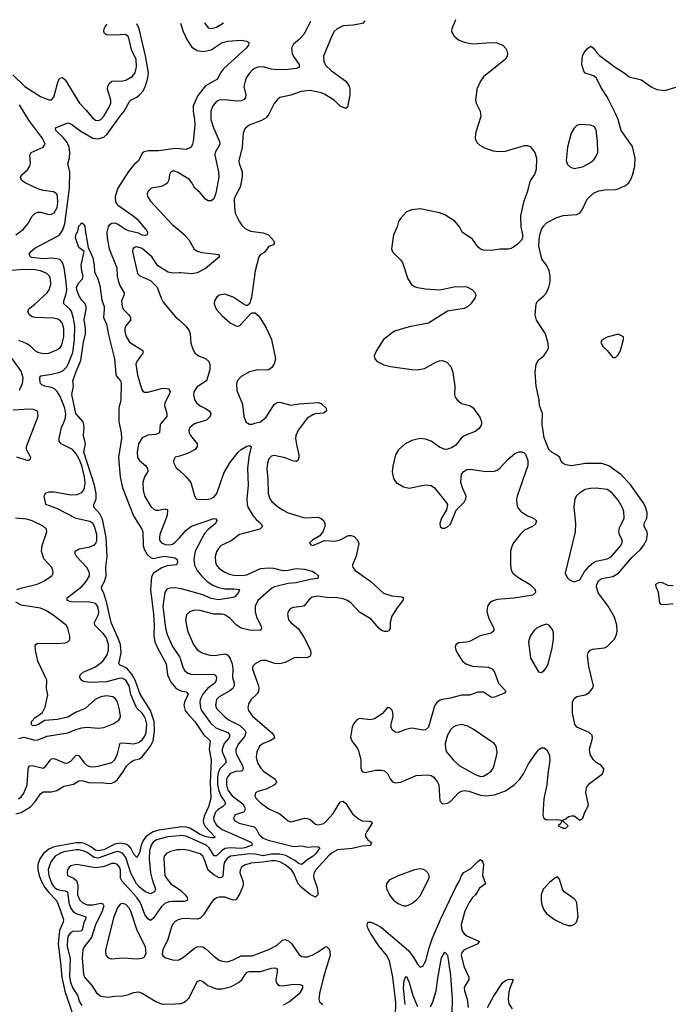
# Model space of a CAD drawing. Header units: inches. Extents: x 1771504 to 1971212, y 471788 to 643615.
# Tile 445 of 587: x 1838839 to 1843562, y 635773 to 642937. Entities that reach past the tile are written whole.
import ezdxf

# ---------------------------------------------------------------- set-up
doc = ezdxf.new("R2010")
doc.units = ezdxf.units.IN
doc.header["$MEASUREMENT"] = 0
for name, color, linetype in [('B8633', 7, 'Continuous'), ('B8634', 7, 'Continuous'), ('B8643', 7, 'Continuous'), ('B8644', 7, 'Continuous')]:
    doc.layers.add(name, color=color, linetype=linetype)

msp = doc.modelspace()

# ---------------------------------------------------------------- linework, layer by layer
at = {"layer": 'B8633', "color": 5}
for points, elevation in [([(1838810, 637158.3), (1838850, 637169.2), (1838917.1, 637210), (1838954.9, 637250), (1838990, 637304.4), (1839010, 637318), (1839070, 637319.4), (1839110, 637327.2), (1839160.2, 637359.8), (1839230, 637375), (1839270, 637399.7), (1839290, 637401.7), (1839350, 637384.4), (1839430, 637387.1), (1839490, 637379.4), (1839510, 637381.9), (1839530, 637391.6), (1839550, 637409.4), (1839590, 637461.2), (1839615.8, 637504.2), (1839650, 637536.8), (1839670, 637548.1), (1839710, 637558.4), (1839730, 637574), (1839790.2, 637649.8), (1839809.9, 637690), (1839819.8, 637760.2), (1839815.8, 637830), (1839789.7, 637910), (1839714.1, 638030), (1839678.8, 638130), (1839654.7, 638174.7), (1839618.2, 638218.2), (1839570, 638239.3), (1839559.8, 638250), (1839577.1, 638330), (1839571.6, 638390), (1839558.3, 638430), (1839504.7, 638550), (1839471.9, 638691.9), (1839450, 638764.5), (1839436.7, 638790), (1839434.5, 638810), (1839455.7, 638850), (1839467.8, 638890), (1839466, 638954), (1839476, 639030), (1839468.1, 639170), (1839441.7, 639301.7), (1839421.1, 639341.1), (1839377, 639390), (1839378.7, 639410), (1839394.6, 639450), (1839394.3, 639490), (1839381.8, 639550), (1839304.9, 639790), (1839317.7, 639850), (1839302, 639910), (1839308.3, 639970), (1839302.4, 640000)], 320), ([(1838816.7, 639756.7), (1838890, 639730.7), (1838909.1, 639730.9), (1838918.6, 639741.4), (1838921.2, 639750), (1838889.7, 639809.7), (1838889.7, 639830), (1838953.2, 640000)], 360), ([(1838830, 637268.7), (1838850, 637281.2), (1838870, 637308.9), (1838893.7, 637370), (1838900.3, 637479.7), (1838903.9, 637496.1), (1838912.8, 637507.2), (1838930, 637510.2), (1839010, 637491.4), (1839030, 637504.2), (1839060.4, 637550), (1839070, 637557.6), (1839090, 637561.6), (1839170, 637526.8), (1839190, 637529.2), (1839210, 637542.4), (1839250, 637584.7), (1839270, 637584), (1839308.7, 637528.7), (1839330, 637510.8), (1839350, 637503.3), (1839370, 637500.6), (1839410, 637504.8), (1839510, 637532.1), (1839529.9, 637550.1), (1839550, 637595.8), (1839568.6, 637671.4), (1839590, 637675.7), (1839670, 637668.4), (1839702, 637678), (1839730, 637695.9), (1839750, 637723.2), (1839759.7, 637750), (1839763.4, 637810), (1839753.8, 637850), (1839744.1, 637870), (1839730, 637891.2), (1839690, 637927.5), (1839682.4, 637942.4), (1839647.2, 638027.2), (1839634.6, 638090), (1839610, 638131.4), (1839590, 638144.1), (1839570, 638146.2), (1839470, 638119.9), (1839350, 638115), (1839302, 638122), (1839287.8, 638130), (1839276.9, 638150), (1839278.3, 638170), (1839299.7, 638190), (1839391.3, 638228.7), (1839444.6, 638270), (1839473.3, 638310), (1839485.4, 638350), (1839485.7, 638390), (1839470, 638438.3), (1839446.8, 638470), (1839385.7, 638530), (1839382.2, 638550), (1839410.9, 638609.1), (1839414.5, 638630), (1839407, 638667), (1839390, 638689.8), (1839350, 638698), (1839210, 638700.6), (1839184.2, 638710), (1839184, 638730), (1839290, 638813.2), (1839322.2, 638850), (1839346, 638890), (1839347.1, 638910), (1839339.8, 638930), (1839327.7, 638950), (1839253.1, 639030), (1839242.3, 639050), (1839243.5, 639070), (1839272.3, 639087.7), (1839350, 639100.4), (1839383.7, 639116.3), (1839395.9, 639130), (1839400.9, 639150), (1839398.7, 639190), (1839382.9, 639250), (1839370, 639270.6), (1839350, 639286), (1839250, 639306.7), (1839110, 639380.8), (1839029.8, 639410), (1839017.4, 639470), (1839027.9, 639492.1), (1839050, 639500.2), (1839090, 639501), (1839210, 639480.1), (1839257.8, 639482.2), (1839290, 639497.6), (1839304.5, 639515.5), (1839311.4, 639530), (1839315.7, 639570), (1839311.2, 639610), (1839290, 639693.5), (1839270, 639744.6), (1839250, 639778.1), (1839222.9, 639810), (1839141.7, 639850), (1839125.8, 639870), (1839125.7, 639890), (1839143.2, 639970), (1839156.5, 640000)], 340), ([(1839562.4, 640000), (1839576.5, 639930), (1839578.2, 639890), (1839558.2, 639750), (1839570.2, 639610), (1839586.3, 639530), (1839667.6, 639327.6), (1839727.6, 639230), (1839733.5, 639210), (1839737.9, 639110), (1839744.6, 639084.6), (1839765.7, 639045.7), (1839790, 639023.3), (1839810, 639016.8), (1839890, 639032.9), (1839970, 639020.3), (1839984.4, 639010), (1839986.4, 638990), (1839978.8, 638970), (1839910, 638963.4), (1839871.5, 638948.5), (1839811.5, 638910), (1839796.2, 638883.8), (1839790.4, 638790), (1839812.7, 638610), (1839817.6, 638530), (1839814.8, 638450), (1839822.5, 638410), (1839837.5, 638370), (1839903.3, 638250), (1839914.2, 638170), (1839936.7, 638116.7), (1839975.5, 638070), (1840000, 638057.7)], 320), ([(1839868.4, 640000), (1839860.3, 639990), (1839855.8, 639930), (1839830, 639918.5), (1839770, 639912.7), (1839730, 639894.2), (1839702.7, 639850), (1839692, 639790), (1839695.8, 639750), (1839710.2, 639730), (1839756.5, 639690), (1839769.2, 639670), (1839770.2, 639650), (1839746.4, 639610), (1839734.5, 639570), (1839735.6, 639510), (1839750, 639468.5), (1839793.6, 639393.6), (1839814, 639374), (1839830, 639368.1), (1839848.2, 639368.2), (1839897.1, 639377.1), (1839912.6, 639370), (1839912.1, 639330), (1839858.9, 639190), (1839854.4, 639170), (1839856.5, 639150), (1839870.3, 639130), (1839897.6, 639117.6), (1839930, 639114.6), (1839950, 639120.7), (1839970, 639134.1), (1840000, 639167.3)], 340), ([(1840000, 639761.6), (1839970, 639752.6), (1839957.6, 639730), (1839959.5, 639710), (1839976.7, 639676.7), (1840000, 639655.6)], 360), ([(1838818, 638790), (1838856.2, 638803.8), (1838966, 638830), (1839010, 638848.1), (1839072, 638890), (1839082, 638910), (1839080.7, 638930), (1839071.8, 638950), (1839014.6, 639014.6), (1838998.2, 639070), (1839001.6, 639110), (1839036.4, 639210), (1839032.8, 639230), (1839010.5, 639250.5), (1838930, 639291.2), (1838890, 639302.7), (1838809.8, 639309.8)], 360), ([(1840000, 638798.8), (1839970, 638803.4), (1839930, 638800.5), (1839907.7, 638792.3), (1839894, 638770), (1839880.7, 638670), (1839899.6, 638510), (1839910, 638463.7), (1839950, 638376), (1840000, 638299.8)], 340), ([(1838832.6, 637707.4), (1838870, 637715.5), (1838950, 637694.4), (1838970, 637697), (1839037.6, 637722.4), (1839190, 637746.9), (1839247.2, 637772.8), (1839290, 637784.9), (1839330, 637787.9), (1839410, 637781.3), (1839450, 637785.7), (1839524.6, 637815.4), (1839560.1, 637839.9), (1839568.1, 637851.9), (1839571, 637870), (1839565.1, 637914.9), (1839550, 637974), (1839535.1, 637995.1), (1839516.2, 638010), (1839470, 638016.5), (1839430, 638009.8), (1839388.8, 637990), (1839314, 637926), (1839244.1, 637895.9), (1839190, 637862.4), (1839114.7, 637845.3), (1839022.5, 637837.5), (1838978, 637810), (1838950, 637799), (1838930, 637802), (1838924, 637810), (1838925.2, 637830), (1838930, 637836), (1838950, 637856), (1839004.5, 637895.5), (1839010, 637904.7), (1839024.4, 637935.6), (1839044.1, 638024.1), (1839034, 638070), (1839037.4, 638130), (1838971.3, 638270), (1838952.9, 638350), (1838951.5, 638388.5), (1838970, 638401.3), (1839110, 638396.9), (1839170, 638403.7), (1839189.6, 638410.4), (1839199.3, 638420.7), (1839204.5, 638430), (1839203.6, 638450), (1839188.1, 638508.1), (1839176.2, 638530), (1839072.6, 638610), (1839030, 638636.8), (1838990, 638654.7), (1838850, 638676.4), (1838810, 638698.7)], 360), ([(1840000, 637062.4), (1839850, 637039.2), (1839810, 637026.9), (1839786.2, 637013.8), (1839756.9, 636990), (1839735.9, 636964.1), (1839722, 636930), (1839710, 636873.6), (1839690, 636841), (1839670, 636863.8), (1839647.6, 636907.6), (1839630, 636927.1), (1839610, 636937.1), (1839570, 636944.5), (1839530, 636937.1), (1839450, 636897.6), (1839410, 636888.2), (1839390, 636894.6), (1839350, 636922.4), (1839310, 636941.7), (1839287.2, 636947.2), (1839250, 636947.3), (1839090, 636918.8), (1839050, 636900.4), (1839012, 636870), (1838985.7, 636830), (1838972, 636790), (1838972.1, 636750), (1838981.6, 636710), (1838996.2, 636670), (1839022.6, 636622.6), (1839050, 636585.2), (1839103.3, 636530), (1839113.2, 636513.2), (1839158.5, 636390), (1839154.6, 636370), (1839129.4, 636310.6), (1839119.1, 636210), (1839136.4, 636076.4), (1839144.7, 635970), (1839167.9, 635867.9), (1839221.7, 635710)], 320), ([(1840000, 636998.9), (1839916.3, 636990), (1839834, 636970), (1839810, 636951.5), (1839795.3, 636930), (1839783, 636890), (1839780.6, 636830), (1839790.5, 636730), (1839801, 636681), (1839825.2, 636610), (1839819.6, 636590), (1839790, 636575.4), (1839750, 636594.2), (1839710, 636625.7), (1839687.5, 636650), (1839646.3, 636726.3), (1839610, 636841.3), (1839590, 636869.4), (1839570, 636880.5), (1839550, 636884), (1839530, 636880.4), (1839410, 636835.2), (1839380.6, 636840.6), (1839330, 636875.9), (1839301.2, 636890), (1839270, 636896.9), (1839250, 636896.2), (1839159.1, 636880.9), (1839130.2, 636870), (1839098.1, 636850), (1839064.5, 636810), (1839046.3, 636753.7), (1839050.5, 636710), (1839071.7, 636650), (1839090, 636625.3), (1839110, 636610.5), (1839130, 636602.9), (1839170, 636598.9), (1839186.7, 636590), (1839196.4, 636510), (1839210.7, 636470.7), (1839227.9, 636447.9), (1839250, 636434.4), (1839320.7, 636410), (1839318.4, 636390), (1839308.3, 636371.7), (1839291.7, 636308.3), (1839270, 636302.5), (1839230, 636304.2), (1839210, 636294.9), (1839192.6, 636270), (1839186.3, 636250), (1839183.5, 636190), (1839206, 636106), (1839201.8, 635978.2), (1839208.4, 635930), (1839225.3, 635890), (1839258.8, 635838.8), (1839274.1, 635790), (1839290, 635764.1)], 340), ([(1840000, 636897.2), (1839983.7, 636896.3), (1839935.8, 636884.2), (1839907.2, 636870), (1839890.3, 636850), (1839886.1, 636833.9), (1839895.3, 636710), (1839910, 636682), (1839937.5, 636650), (1840000, 636607.8)], 360), ([(1840000, 636520.3), (1839950, 636521.2), (1839922.8, 636517.2), (1839893.5, 636506.5), (1839870, 636484.8), (1839810, 636396), (1839790, 636383.1), (1839770, 636394.2), (1839750, 636426), (1839716.6, 636510), (1839691.3, 636550), (1839580.7, 636670), (1839572.2, 636690), (1839571.6, 636750), (1839563.8, 636770), (1839549, 636789), (1839530, 636797.8), (1839510, 636798.2), (1839446.3, 636773.7), (1839390, 636765.3), (1839251.1, 636788.9), (1839210, 636779.2), (1839198, 636770), (1839186.9, 636750), (1839183.2, 636730), (1839187, 636710), (1839230, 636691), (1839252.3, 636672.3), (1839261.7, 636641.7), (1839259.7, 636570), (1839277, 636530), (1839297.7, 636510), (1839330, 636495.7), (1839370, 636495.1), (1839430, 636507.3), (1839442.6, 636502.6), (1839451.4, 636490), (1839439, 636450), (1839390.1, 636350), (1839362.2, 636257.8), (1839308.5, 636190), (1839298.6, 636170), (1839292.6, 636110), (1839303.5, 635990), (1839311.1, 635970), (1839362.9, 635910), (1839396.4, 635856.4), (1839430, 635832), (1839474.6, 635825.5), (1839530, 635832.4), (1839590, 635833.4), (1839630, 635843.2), (1839670, 635859.6), (1839703.4, 635863.4), (1839730, 635853.4), (1839830, 635793.1), (1839870, 635777), (1839893.3, 635773.3), (1839970, 635774.9), (1840000, 635777.9)], 360), ([(1840000, 636390.3), (1839991.7, 636388.3), (1839970, 636374.7), (1839950, 636353.3), (1839939.1, 636330), (1839916.7, 636243.3), (1839880.7, 636170), (1839875.3, 636135.3), (1839882.5, 636122.5), (1839902, 636110), (1839950, 636095.5), (1839990, 636092.7), (1840000, 636098.5)], 380)]:
    msp.add_lwpolyline(points, dxfattribs=dict(at, elevation=elevation))
at = {"layer": 'B8633', "color": 5, "elevation": 380}
msp.add_lwpolyline([(1839590, 636506.2), (1839570, 636500.5), (1839550, 636474.7), (1839524.4, 636410), (1839462.4, 636170), (1839464.2, 636130), (1839482, 636110), (1839504.4, 636104.4), (1839590.2, 636110.2), (1839690, 636104.2), (1839730, 636108.2), (1839744.1, 636115.9), (1839757.5, 636142.5), (1839754, 636190), (1839692.2, 636310), (1839650, 636443.5), (1839637.2, 636470), (1839610, 636498.8)], close=True, dxfattribs=at)
at = {"layer": 'B8634', "color": 5}
for points, elevation in [([(1838790, 642535.8), (1838875.8, 642450), (1838990, 642377.1), (1839050, 642353.6), (1839070, 642354.6), (1839088, 642372), (1839118, 642490), (1839130, 642510.4), (1839150, 642516.4), (1839170, 642498.4), (1839272.8, 642330), (1839320.8, 642280.8), (1839370, 642221.1), (1839390, 642205.5), (1839410, 642202), (1839430, 642210.3), (1839450, 642234), (1839490, 642299.6), (1839501.3, 642330), (1839501.7, 642350), (1839478.6, 642430), (1839480.3, 642450), (1839490, 642473.1), (1839510, 642490.2), (1839590, 642492.4), (1839610, 642496.9), (1839656.9, 642523.1), (1839677.4, 642550), (1839687.2, 642592.8), (1839685.2, 642650), (1839654.7, 642710), (1839630, 642813), (1839608.8, 642828.8), (1839530, 642824.5), (1839470, 642826.4), (1839455.6, 642835.6), (1839449.8, 642849.8), (1839453.5, 642870), (1839463.4, 642890), (1839474.4, 642903.5)], 360), ([(1839156.5, 640000), (1839169.8, 640030), (1839173.9, 640066.1), (1839166.7, 640110), (1839134.4, 640194.4), (1839112, 640232), (1839091.5, 640251.5), (1839070, 640261.1), (1839020.7, 640270), (1839000.5, 640280.5), (1838989.9, 640289.9), (1838984.7, 640315.3), (1838985.8, 640334.2), (1838993.6, 640346.4), (1839070, 640356.6), (1839130, 640372.9), (1839155.6, 640384.4), (1839181, 640410), (1839192.6, 640430), (1839224.9, 640515.1), (1839238.4, 640610), (1839239.2, 640710), (1839230, 640763.5), (1839214.9, 640814.9), (1839204.7, 640830), (1839159.5, 640870), (1839159.1, 640890), (1839177.4, 640942.6), (1839180.7, 640970), (1839177.4, 641030), (1839163.1, 641130), (1839150.8, 641170.8), (1839130.6, 641190.6), (1839110, 641197.3), (1839070, 641201.3), (1839010, 641195.5), (1838927, 641207), (1838918.7, 641210), (1838908.3, 641230), (1838919.7, 641250), (1838950, 641273.7), (1839110, 641359.5), (1839130, 641374.1), (1839153.6, 641406.4), (1839167.1, 641450), (1839201.5, 641710), (1839203.2, 641830), (1839188.4, 641890), (1839201.2, 641930), (1839204.3, 641970), (1839198.7, 642010), (1839183.4, 642043.4), (1839156.8, 642076.8), (1839102.4, 642130), (1839099.3, 642150), (1839190, 642185.7), (1839210, 642178.9), (1839284.4, 642124.4), (1839370, 642073.3), (1839410, 642069), (1839450, 642082.7), (1839475.5, 642104.5), (1839566.9, 642233.1), (1839598.3, 642270), (1839638.2, 642341.8), (1839647.8, 642352.2), (1839690, 642373.1), (1839711, 642389), (1839738.4, 642421.6), (1839757.3, 642462.7), (1839771.6, 642510), (1839775.6, 642550), (1839754.4, 642674.4), (1839707.5, 642870), (1839690.6, 642906.3)], 340), ([(1838810, 641370.2), (1838865.1, 641410), (1838898.9, 641450), (1838930, 641507.7), (1838950, 641526.4), (1838970, 641535.3), (1838990, 641537), (1839050, 641520.3), (1839070, 641521.7), (1839090, 641532.2), (1839111, 641570), (1839116.7, 641610), (1839114.9, 641650), (1839110, 641667), (1839097.8, 641677.8), (1839083.9, 641683.9), (1839010, 641694.4), (1838970, 641704.8), (1838879.6, 641750), (1838851.5, 641770), (1838845.6, 641790), (1838856.9, 641810), (1838895.1, 641844.9), (1838914, 641870), (1838918.8, 641890), (1838914, 641950), (1838922.9, 641970), (1839010.8, 642009.2), (1839023.6, 642030), (1839006.4, 642070), (1838904.7, 642204.7), (1838836.5, 642316.4)], 360), ([(1840000, 641996.9), (1839970, 641999.9), (1839850, 641981.6), (1839776.6, 641983.4), (1839743.9, 641976.1), (1839730, 641965.1), (1839702.6, 641910), (1839670, 641879.9), (1839630, 641832.7), (1839551.9, 641710), (1839532.5, 641650), (1839535.7, 641610), (1839550.2, 641590), (1839664.9, 641510), (1839690, 641487.9), (1839756.1, 641410), (1839768.5, 641390), (1839766.8, 641370), (1839753.4, 641366.6), (1839730.2, 641369.8), (1839702.2, 641382.2), (1839630, 641401.4), (1839609, 641410), (1839550, 641448.8), (1839530, 641455.2), (1839510, 641454.2), (1839490, 641442), (1839483.1, 641430), (1839473.1, 641390), (1839474.6, 641350), (1839490, 641270.3), (1839544.6, 641130), (1839548.1, 641070), (1839556.7, 641030), (1839570, 640996.5), (1839597.7, 640950), (1839596.5, 640930), (1839579.5, 640890), (1839583.1, 640850), (1839591, 640830), (1839631.3, 640790), (1839644.7, 640770), (1839644.9, 640750), (1839610.3, 640710), (1839603.5, 640690), (1839602.5, 640670), (1839610, 640637.1), (1839636.9, 640590), (1839733.7, 640530), (1839734, 640510), (1839690.2, 640450), (1839683.8, 640430), (1839696.6, 640350), (1839726.1, 640246.1), (1839734.2, 640234.2), (1839746.7, 640226.7), (1839770, 640225.4), (1839870, 640253.4), (1839894.7, 640254.7), (1839920.7, 640250), (1839931.8, 640231.8), (1839926.5, 640210), (1839894.7, 640150), (1839891.3, 640130), (1839907.6, 640070), (1839908.7, 640050), (1839868.4, 640000)], 340), ([(1840000, 641817.8), (1839990, 641824), (1839965.7, 641834.3), (1839950, 641835.1), (1839935.6, 641824.4), (1839929, 641811), (1839922.6, 641770), (1839913.7, 641750), (1839901.4, 641738.6), (1839870, 641722.7), (1839794.8, 641710), (1839771.9, 641688.1), (1839767, 641670), (1839768.9, 641650), (1839790, 641616.4), (1839946.8, 641446.8), (1840000, 641403.2)], 360), ([(1839302.4, 640000), (1839300.5, 640010), (1839247.8, 640070), (1839217.1, 640210), (1839229.8, 640270), (1839226.6, 640310), (1839250, 640377.6), (1839284.3, 640455.7), (1839302.7, 640590), (1839317.8, 640650), (1839318.2, 640690), (1839308.2, 640751.8), (1839322.6, 640830), (1839322, 640850), (1839314, 640870), (1839290, 640894.7), (1839270, 640929.6), (1839254, 640970), (1839251.7, 640990), (1839270, 641022.6), (1839296, 641050), (1839301.2, 641070), (1839290, 641106), (1839286, 641150), (1839308, 641250), (1839270, 641279), (1839245.1, 641350), (1839246.8, 641370), (1839261.3, 641398.7), (1839270, 641434), (1839290, 641457.3), (1839307.3, 641447.3), (1839312.8, 641432.8), (1839316.3, 641390), (1839338, 641278), (1839370, 641204.7), (1839380.4, 641150), (1839383, 641103), (1839407.3, 641050), (1839422.5, 641002.5), (1839435.1, 640895.1), (1839452.4, 640850), (1839454.4, 640830), (1839447.7, 640770), (1839470, 640721), (1839483.8, 640643.8), (1839529.1, 640469.1), (1839538, 640358), (1839543.2, 640343.2), (1839572.2, 640310), (1839576.4, 640290), (1839575.5, 640170), (1839560.7, 640110), (1839560.4, 640010), (1839562.4, 640000)], 320), ([(1840000, 641094.9), (1839950, 641091.7), (1839918.8, 641098.8), (1839844.5, 641144.5), (1839800.5, 641210), (1839730, 641272.5), (1839690, 641283.9), (1839678.7, 641281.3), (1839661.3, 641270), (1839659.6, 641250), (1839694.9, 641090), (1839712.2, 641072.2), (1839790, 641038), (1839838.4, 640990), (1839866.4, 640910), (1839882.4, 640882.4), (1839970, 640778), (1840000, 640749.9)], 360), ([(1838830, 640604.2), (1838890, 640580.2), (1838910, 640568), (1838950, 640529.2), (1838970, 640518.6), (1839010, 640507.5), (1839050, 640510.2), (1839110, 640534), (1839130, 640547.4), (1839146.4, 640570), (1839159.1, 640630), (1839160.2, 640690), (1839147.1, 640730), (1839130, 640749.8), (1839116.8, 640756.8), (1839085.2, 640765.2), (1838949.3, 640769.3), (1838930, 640775.3), (1838910, 640788.6), (1838897.3, 640810), (1838906.3, 640833.7), (1838950, 640866.5), (1839038.3, 640950), (1839052.8, 640970), (1839066, 641010), (1839063.9, 641050), (1839055.6, 641070), (1839036.9, 641090), (1838990, 641109.1), (1838950, 641116.1), (1838870, 641118.3), (1838750, 641109.3)], 360), ([(1838838.5, 640241.5), (1838858.3, 640290), (1838864.2, 640330), (1838850, 640378.3), (1838769.9, 640489.9)], 360), ([(1838953.2, 640000), (1838973, 640053), (1838967.8, 640087.8), (1838939.8, 640099.8), (1838910, 640102.8), (1838790, 640095.4)], 360)]:
    msp.add_lwpolyline(points, dxfattribs=dict(at, elevation=elevation))
at = {"layer": 'B8643', "color": 5}
for points, elevation in [([(1840901.6, 640000), (1840862.7, 639950), (1840847, 639910), (1840845, 639890), (1840853.2, 639833.2), (1840868.9, 639770), (1840868.8, 639750), (1840862, 639730), (1840850, 639721.6), (1840830, 639724), (1840770, 639747.7), (1840690, 639765.4), (1840670, 639759.7), (1840650, 639740.9), (1840639.7, 639710), (1840635.5, 639670), (1840643.2, 639590), (1840645.4, 639490), (1840656.9, 639450), (1840672.9, 639430), (1840710, 639398), (1840750, 639369.1), (1840790, 639348), (1840910, 639312.3), (1841010, 639316), (1841030, 639308.4), (1841050, 639290.5), (1841057, 639270), (1841057, 639250), (1841046, 639214), (1841019.9, 639180.1), (1840966.8, 639150), (1840946.8, 639130), (1840956, 639116), (1840970, 639111), (1841054, 639146), (1841130, 639142.6), (1841150, 639146.3), (1841170, 639152), (1841230, 639182.4), (1841250, 639184.4), (1841270, 639175.8), (1841294.9, 639150), (1841305.1, 639125.1), (1841285.9, 639034.1), (1841259.1, 638970), (1841260.7, 638950), (1841278.8, 638930), (1841391.3, 638850), (1841484.1, 638764.1), (1841543.5, 638743.5), (1841617.1, 638737.1), (1841630.3, 638730.3), (1841623.7, 638710), (1841582.9, 638657.1), (1841544.1, 638595.9), (1841532.3, 638550), (1841533.3, 638506.7), (1841522, 638490), (1841510, 638484), (1841490, 638484.4), (1841470, 638492.4), (1841448.8, 638510), (1841394.7, 638574.7), (1841310, 638625), (1841248.9, 638690), (1841223.1, 638710), (1841190, 638722.4), (1841150, 638729.9), (1841071.3, 638731.3), (1841010, 638742.3), (1840965.5, 638734.5), (1840942.6, 638717.4), (1840907.2, 638672.8), (1840890, 638666), (1840830, 638660.5), (1840807.8, 638652.2), (1840790.4, 638630), (1840785.3, 638610), (1840794, 638570), (1840810.4, 638550), (1840865.4, 638505.4), (1840903.9, 638443.9), (1840952.7, 638350), (1840954.7, 638325.3), (1840950, 638306), (1840927, 638293), (1840850, 638295.3), (1840830, 638290.7), (1840770, 638259.3), (1840730, 638248.9), (1840693.4, 638253.4), (1840630, 638273.5), (1840604.9, 638275.1), (1840588.9, 638271.1), (1840550, 638249.5), (1840532.2, 638227.8), (1840531.8, 638210), (1840575.6, 638090), (1840578.8, 638070), (1840576.2, 638050), (1840566.7, 638033.3), (1840521.7, 637990), (1840501.8, 637958.2), (1840496.9, 637930), (1840502.7, 637910), (1840531.6, 637870), (1840669, 637750), (1840687, 637730), (1840690.4, 637710), (1840659.1, 637690), (1840610, 637670.8), (1840583.6, 637650), (1840562.7, 637610), (1840559, 637570), (1840562, 637550), (1840570, 637525.7), (1840591.1, 637490), (1840611.3, 637470), (1840697.2, 637410), (1840706.7, 637390), (1840692, 637370), (1840665.1, 637354.9), (1840630, 637338.4), (1840570, 637320.9), (1840552.2, 637310), (1840549.2, 637290), (1840559.1, 637270), (1840590, 637238.6), (1840650, 637193.6), (1840730, 637157.4), (1840790, 637107.7), (1840810, 637101.3), (1840822.6, 637102.6), (1840910, 637126.8), (1840930, 637125), (1840950, 637116.2), (1840990, 637084), (1841010, 637078), (1841050, 637089.2), (1841070, 637106.7), (1841118.4, 637161.6), (1841170, 637246), (1841190, 637250.3), (1841210, 637234.3), (1841259.2, 637159.2), (1841302.9, 637122.9), (1841330, 637108.3), (1841386.1, 637106.1), (1841398.3, 637098.3), (1841401.8, 637090), (1841362.2, 637030), (1841353, 637010), (1841352.4, 636992.4), (1841370.1, 636970.1), (1841396.4, 636950), (1841390, 636929), (1841330, 636922.5), (1841254.9, 636905.1), (1841150, 636895.8), (1841110, 636875.8), (1841090, 636857.8), (1840991.6, 636750), (1840979.6, 636730), (1840975.3, 636710), (1840977.7, 636690), (1840998.6, 636630), (1841006.7, 636590), (1841007, 636570), (1840990, 636551.6), (1840950, 636572), (1840886, 636626), (1840864.5, 636650), (1840830, 636729.8), (1840815.1, 636750), (1840770, 636787.8), (1840730, 636809.9), (1840696.7, 636816.7), (1840670, 636816), (1840605.6, 636805.6), (1840520.3, 636799.7), (1840473.9, 636786.1), (1840452.1, 636770), (1840441.7, 636750), (1840439.8, 636730), (1840461.9, 636670), (1840463.8, 636650), (1840460.4, 636630), (1840440.5, 636579.5), (1840418, 636542), (1840410, 636533.8), (1840390, 636530.5), (1840330, 636551.8), (1840290, 636551.6), (1840272.8, 636547.2), (1840248.5, 636531.5), (1840230, 636511.5), (1840175.3, 636424.7), (1840150, 636399.1), (1840130, 636392.9), (1840030, 636397.5), (1840000, 636390.3)], 380), ([(1840123.4, 640000), (1840110, 639995.7), (1840074.9, 639970), (1840068, 639950), (1840071.3, 639930), (1840081.8, 639910), (1840130.3, 639850), (1840129, 639830), (1840114.3, 639810), (1840060.2, 639779.8), (1840000, 639761.6)], 360), ([(1840496.6, 640000), (1840510, 639994.3), (1840530, 639994.4), (1840549.5, 640000)], 380), ([(1842195.2, 640000), (1842195.2, 639990), (1842178.9, 639961.1), (1842150, 639940.4), (1842070, 639908.2), (1842049.3, 639890.7), (1842010, 639841.6), (1841978, 639822), (1841950, 639811.5), (1841930, 639809.6), (1841890, 639827.1), (1841829.3, 639870), (1841790, 639885.4), (1841750, 639888.2), (1841690, 639874.7), (1841640.7, 639850), (1841592, 639808), (1841570.4, 639770), (1841551.8, 639688.2), (1841547, 639647), (1841557.3, 639597.3), (1841576.3, 639570), (1841630, 639538.4), (1841670, 639528.7), (1841790, 639551.6), (1841830, 639547), (1841854, 639530), (1841941.7, 639421.7), (1841948.1, 639408.1), (1841943, 639370), (1841906.4, 639310), (1841894, 639270), (1841896, 639250), (1841910, 639236), (1841930, 639237.3), (1841950, 639245.5), (1841970, 639264.9), (1842012.9, 639367.1), (1842070, 639424.9), (1842083.6, 639450), (1842084.2, 639470), (1842058.3, 639530), (1842046.9, 639570), (1842051, 639629), (1842067, 639650), (1842090, 639662.6), (1842113.9, 639666.1), (1842230, 639650.3), (1842290, 639651.8), (1842310, 639658.7), (1842330, 639672.4), (1842390, 639738.4), (1842439.3, 639780.7), (1842470, 639792.4), (1842490, 639793), (1842506, 639786), (1842515.6, 639775.6), (1842534, 639730), (1842533.8, 639693.8), (1842455.2, 639470), (1842451, 639450), (1842452.2, 639410), (1842457.3, 639390), (1842480.3, 639360.3), (1842530, 639326.7), (1842573.4, 639310), (1842595.3, 639290), (1842590, 639268.2), (1842566, 639250), (1842510, 639223.5), (1842476.3, 639190), (1842428.4, 639130), (1842416.1, 639103.9), (1842407.6, 639070), (1842407.8, 638967.8), (1842412, 638932), (1842424.6, 638910), (1842460.3, 638880.3), (1842550, 638826.5), (1842585.3, 638790), (1842588.2, 638770), (1842570.7, 638750), (1842553.8, 638746.2), (1842431.8, 638728.2), (1842310, 638717.9), (1842274.3, 638705.7), (1842254.6, 638690), (1842241.1, 638670), (1842235.8, 638630), (1842250, 638579.3), (1842285.5, 638510), (1842286.7, 638490), (1842267.1, 638472.9), (1842186, 638454), (1842110, 638412.3), (1842086.3, 638406.3), (1842030, 638403.7), (1842010, 638388), (1842006, 638370), (1842010.5, 638350), (1842030.4, 638310), (1842057.6, 638270), (1842082.4, 638250), (1842130, 638232.1), (1842246, 638226), (1842272.8, 638212.8), (1842290.2, 638190.2), (1842320.8, 638110), (1842373, 638050), (1842363.4, 638036.6), (1842290, 638007.6), (1842270, 638005.1), (1842210, 638043.1), (1842170, 638044), (1842110, 638022.2), (1842050, 638021.1), (1841970, 637998.8), (1841910, 637991.2), (1841894.7, 637985.3), (1841871.4, 637968.6), (1841855.4, 637944.6), (1841810, 637788.2), (1841790.1, 637769.9), (1841773.1, 637766.9), (1841690, 637781.4), (1841646.9, 637773.1), (1841590, 637750.8), (1841570, 637752.4), (1841558.8, 637758.8), (1841546.9, 637770), (1841539.8, 637790), (1841540.4, 637810), (1841554.8, 637870), (1841550, 637908.7), (1841530, 637929), (1841510, 637929), (1841474.3, 637885.7), (1841417.3, 637850), (1841390, 637842), (1841310, 637851.1), (1841290, 637842), (1841266.4, 637813.6), (1841254.9, 637790), (1841244.6, 637715.4), (1841252.7, 637690), (1841294.1, 637634.1), (1841305.2, 637610), (1841320.2, 637550), (1841319.5, 637490), (1841330, 637466.4), (1841350, 637458.7), (1841425, 637475), (1841470, 637476.3), (1841490, 637471.1), (1841512.8, 637452.8), (1841532.8, 637412.8), (1841550, 637392.2), (1841570, 637384.9), (1841610, 637388.5), (1841721.5, 637438.5), (1841802.6, 637442.6), (1841830, 637438.4), (1841850, 637424.2), (1841877.4, 637390), (1841886.7, 637370), (1841893.3, 637253.3), (1841912.2, 637232.2), (1841950, 637236), (1841970, 637247.2), (1842029, 637311), (1842050, 637323.3), (1842070, 637327.8), (1842103.5, 637323.5), (1842190, 637294.4), (1842230.6, 637289.4), (1842290, 637296.3), (1842370, 637325.4), (1842433.5, 637370), (1842474, 637410), (1842501.8, 637450), (1842538.4, 637521.6), (1842595.1, 637604.9), (1842610, 637623.7), (1842630, 637638), (1842650, 637639.5), (1842670, 637625.3), (1842679.7, 637610), (1842690, 637582.8), (1842692.6, 637550), (1842677.4, 637450), (1842670.9, 637370), (1842648.7, 637268.7), (1842641.8, 637150), (1842648.1, 637128.1), (1842670, 637114.4), (1842737.3, 637117.3), (1842787.3, 637112.7), (1842810, 637122), (1842830, 637138), (1842850, 637144.7), (1842870, 637144.7), (1842910, 637111.3), (1842932, 637128), (1842946.6, 637170), (1842969.3, 637210), (1842973.8, 637226.2), (1842955.1, 637310), (1842959.8, 637350), (1842981.5, 637378.5), (1843075.6, 637450), (1843084.2, 637470), (1843084.8, 637484.8), (1843066.6, 637510), (1843030, 637531.1), (1843010.6, 637550.6), (1842987, 637590), (1842980.7, 637630), (1843003.1, 637710), (1843001.3, 637730), (1842979.5, 637750), (1842890, 637788.7), (1842875.9, 637810), (1842858.3, 637890), (1842857.8, 637970), (1842870, 637998.7), (1842888.8, 638011.2), (1842950, 638025.3), (1842979, 638041), (1843002.4, 638070), (1843009.7, 638090), (1842975.5, 638230), (1842967.6, 638310), (1842971.6, 638330), (1842987, 638350), (1843002.4, 638357.6), (1843090, 638366), (1843110, 638374.9), (1843163.5, 638430), (1843177.8, 638462.2), (1843183.5, 638490), (1843180.7, 638530), (1843163.2, 638590), (1843116.8, 638670), (1843045.6, 638765.6), (1843033.4, 638810), (1843035.3, 638830), (1843050, 638855.8), (1843070, 638871.6), (1843150, 638886), (1843191.2, 638908.8), (1843290, 639024.1), (1843350, 639079.8), (1843375, 639110), (1843395, 639150), (1843404.2, 639190), (1843400.7, 639210), (1843379.3, 639250), (1843379.8, 639270), (1843397.8, 639310), (1843401.8, 639330), (1843400.7, 639350), (1843388.2, 639390), (1843375.5, 639415.5), (1843277.4, 639557.4), (1843210, 639626.9), (1843122.6, 639690), (1843070, 639707.8), (1842953.6, 639706.4), (1842850, 639689.8), (1842810, 639698.9), (1842786.6, 639710), (1842772.3, 639730), (1842766, 639750), (1842750, 639766), (1842710, 639787.3), (1842685.1, 639810), (1842653, 639893), (1842637.4, 639990), (1842637.6, 640000)], 420), ([(1840000, 639655.6), (1840050.2, 639610.2), (1840082.3, 639570), (1840110, 639471.3), (1840122.8, 639450), (1840144.9, 639444.9), (1840210, 639449), (1840230, 639451.6), (1840250, 639462.3), (1840272.4, 639490), (1840324, 639636), (1840366.9, 639713.1), (1840427.5, 639790), (1840450, 639809.3), (1840490, 639833.4), (1840510, 639839.5), (1840521.6, 639830), (1840504.9, 639755.1), (1840496.3, 639670), (1840500.1, 639550), (1840490.2, 639450.2), (1840492.7, 639412.7), (1840498.6, 639390), (1840533.2, 639330), (1840559.2, 639299.2), (1840593.1, 639270), (1840603.1, 639250), (1840584.9, 639230), (1840437.1, 639190), (1840375.4, 639144.6), (1840303.1, 639110), (1840283.6, 639090), (1840270, 639063.7), (1840260.2, 639030), (1840262.2, 638990), (1840270, 638968.4), (1840290, 638942.3), (1840330, 638915.8), (1840362.5, 638902.5), (1840395.8, 638895.7), (1840450, 638891.7), (1840490, 638896.6), (1840590, 638942.5), (1840649.2, 638949.2), (1840684.8, 638944.8), (1840750, 638928.1), (1840790, 638930.7), (1840850, 638944), (1840910, 638939.3), (1840964.7, 638924.7), (1840990.2, 638910.2), (1841010.4, 638890), (1841007.3, 638872.7), (1841002, 638870), (1840950, 638864.3), (1840850, 638839.4), (1840790, 638833.8), (1840690.6, 638809.4), (1840670, 638797), (1840570.2, 638710), (1840551.2, 638670), (1840551.1, 638630), (1840561.1, 638590), (1840591.5, 638528.5), (1840596.1, 638510), (1840588.6, 638491.4), (1840510, 638495.2), (1840449.9, 638509.9), (1840414, 638534), (1840370, 638578.9), (1840330, 638607.4), (1840310, 638611.7), (1840250, 638611.3), (1840150, 638638.3), (1840110, 638640.4), (1840072.4, 638627.6), (1840052.5, 638607.5), (1840044.9, 638570), (1840060.2, 638490), (1840101.7, 638390), (1840130, 638351.3), (1840170, 638327.6), (1840230, 638311), (1840270, 638312.4), (1840330, 638323), (1840350, 638316.3), (1840369.6, 638289.6), (1840382.9, 638250), (1840389, 638210), (1840385.9, 638150), (1840397.1, 638110), (1840398, 638090), (1840387.6, 638070), (1840367.6, 638052.4), (1840288.1, 638010), (1840270, 637989.6), (1840261.6, 637950), (1840270, 637925.8), (1840330, 637864.1), (1840360.8, 637840.8), (1840440.1, 637800.1), (1840474, 637770), (1840483.8, 637750), (1840476.6, 637723.4), (1840431.3, 637670), (1840410.8, 637630), (1840409.5, 637610), (1840415, 637590), (1840458.2, 637510), (1840464, 637490), (1840461.3, 637478.7), (1840451.2, 637468.8), (1840410, 637465.6), (1840370, 637450.9), (1840351.3, 637430), (1840343.6, 637410), (1840341.9, 637370), (1840352.1, 637330), (1840382.9, 637290), (1840460.4, 637230), (1840474.4, 637210), (1840478.6, 637190), (1840468.4, 637171.6), (1840406.3, 637150), (1840392.7, 637130), (1840399.6, 637110), (1840434.9, 637090), (1840543.4, 637063.4), (1840558.9, 637050), (1840578.8, 637010), (1840590, 636998.8), (1840610, 636982.2), (1840645.8, 636965.8), (1840830, 636919.9), (1840890, 636924.5), (1840930, 636915.4), (1840990, 636920.2), (1841010, 636918.3), (1841021.3, 636910), (1840993, 636870), (1840972, 636850), (1840930, 636824.2), (1840890, 636790.6), (1840870, 636794.7), (1840838.2, 636818.2), (1840774.4, 636854.4), (1840730, 636866), (1840670, 636865.9), (1840610, 636852.3), (1840550, 636864.5), (1840510, 636867.1), (1840370.8, 636849.2), (1840346.4, 636833.6), (1840330, 636810.7), (1840323.7, 636790), (1840315.3, 636704.7), (1840305.1, 636694.9), (1840290, 636693.3), (1840250, 636713.5), (1840209.6, 636749.6), (1840181.1, 636830), (1840170, 636849.8), (1840150, 636866.6), (1840070, 636891.6), (1840030, 636898.9), (1840000, 636897.2)], 360), ([(1840000, 639167.3), (1840050, 639222.5), (1840089.2, 639250.8), (1840250, 639306.3), (1840264.4, 639304.4), (1840272.5, 639292.5), (1840263.6, 639270), (1840210, 639227.2), (1840182.6, 639197.4), (1840113.6, 639070), (1840105.2, 639010), (1840110, 638967), (1840128.3, 638930), (1840160.8, 638890), (1840202.8, 638850), (1840242.2, 638822.2), (1840285.3, 638805.3), (1840330, 638794.9), (1840395.8, 638795.8), (1840436.3, 638790), (1840430, 638769.6), (1840402, 638738), (1840388, 638732), (1840284, 638716), (1840230, 638726.2), (1840170, 638752.1), (1840016.3, 638796.3), (1840000, 638798.8)], 340), ([(1843590, 638685.6), (1843530, 638679.8), (1843502.3, 638682.3), (1843493.8, 638693.8), (1843483.1, 638770), (1843465.4, 638810), (1843463, 638830), (1843490, 638844.9), (1843510, 638841.3), (1843550, 638822.2), (1843590, 638820.1)], 380), ([(1840000, 638299.8), (1840006.4, 638290), (1840026, 638226), (1840040, 638200), (1840061.3, 638181.3), (1840090, 638171.8), (1840250, 638175.1), (1840264.7, 638164.7), (1840269.4, 638150), (1840268, 638130), (1840258.5, 638110), (1840207.4, 638072.6), (1840170.1, 638030), (1840152.2, 637990), (1840149.1, 637970), (1840153.5, 637930), (1840161.6, 637910), (1840224, 637824), (1840265, 637785), (1840351.3, 637751.3), (1840366.7, 637730), (1840358.6, 637710), (1840325.9, 637670), (1840310.5, 637630), (1840311.9, 637610), (1840337.7, 637550), (1840337.4, 637530), (1840293.7, 637486.3), (1840282.4, 637457.6), (1840276.7, 637423.3), (1840277.7, 637370), (1840285.6, 637325.6), (1840303.7, 637283.7), (1840328.1, 637250), (1840334.4, 637230), (1840314, 637210), (1840281.2, 637190), (1840263.6, 637170), (1840248, 637130), (1840249.7, 637110), (1840270, 637075.6), (1840310, 637043.4), (1840510, 636956.9), (1840523.2, 636950), (1840530.3, 636930), (1840475.5, 636910), (1840450, 636905.6), (1840370, 636912.1), (1840333.3, 636906.7), (1840308.3, 636891.7), (1840270, 636853.4), (1840253.8, 636853.8), (1840217.5, 636910), (1840194.9, 636930), (1840050, 636996), (1840010, 636999.9), (1840000, 636998.9)], 340), ([(1840000, 638057.7), (1840010, 638052.6), (1840050, 638045.5), (1840063.2, 638030), (1840037, 637970), (1840032.5, 637950), (1840042.1, 637910), (1840055.5, 637890), (1840113.5, 637830), (1840175.7, 637735.7), (1840224.7, 637690), (1840216.4, 637630), (1840230.7, 637550), (1840223.6, 637390), (1840229.2, 637270.8), (1840211.3, 637210), (1840179.4, 637140.6), (1840173.2, 637110), (1840176.4, 637090), (1840186.9, 637066.9), (1840258.3, 636990), (1840255.3, 636984.7), (1840237.1, 636982.9), (1840195.8, 636990), (1840150, 637008.7), (1840075, 637055), (1840050, 637062.2), (1840010, 637063.9), (1840000, 637062.4)], 320), ([(1841570.6, 635689.4), (1841574, 635786), (1841552.9, 635970), (1841526.5, 636090), (1841505.5, 636130), (1841450, 636198.5), (1841390.4, 636290), (1841368.6, 636331.4), (1841364.6, 636350), (1841369.8, 636370), (1841391, 636369), (1841430, 636353.6), (1841470.3, 636330.3), (1841664.6, 636164.6), (1841704.8, 636110), (1841730, 636064.9), (1841750, 636043.8), (1841770, 636050.5), (1841790.6, 636090), (1841815.7, 636184.3), (1841838.6, 636250), (1841897.8, 636390), (1842010, 636624), (1842036.3, 636670), (1842051.3, 636708.7), (1842068.3, 636731.7), (1842118.9, 636761.1), (1842170, 636812), (1842190, 636825.5), (1842198.9, 636818.9), (1842206.9, 636806.9), (1842210.2, 636790.2), (1842204.5, 636710), (1842225.3, 636650), (1842182, 636618), (1842152.2, 636570), (1842130, 636549), (1842106.1, 636513.9), (1842074.6, 636450), (1842048.1, 636350), (1842053.7, 636310), (1842070, 636284.3), (1842090.2, 636270), (1842181.1, 636230), (1842164.6, 636210), (1842070.2, 636170), (1842054.2, 636150), (1842049.6, 636130.4), (1842066.9, 636050), (1842105, 635970), (1842104.8, 635950), (1842076.6, 635910), (1842070.2, 635890), (1842071.6, 635870), (1842092.2, 635810), (1842100.2, 635750)], 380), ([(1840000, 636607.8), (1840010, 636601.1), (1840041.3, 636570), (1840056, 636550), (1840059.6, 636530), (1840040.4, 636519.6), (1840000, 636520.3)], 360), ([(1840000, 636098.5), (1840030, 636115.8), (1840110, 636180.2), (1840130, 636190.2), (1840150, 636193.5), (1840170, 636190.2), (1840190, 636179.2), (1840250, 636121.7), (1840290, 636092.9), (1840310, 636085.3), (1840350, 636082.4), (1840390, 636095), (1840450, 636126), (1840530, 636125.1), (1840650, 636170.1), (1840710, 636202.3), (1840750, 636239), (1840770, 636243.7), (1840794.4, 636234.4), (1840815.9, 636215.9), (1840870, 636132.2), (1840890, 636121.1), (1840910, 636116.9), (1840930, 636118.3), (1840970, 636131.4), (1841010, 636154.2), (1841050, 636184.4), (1841070, 636192.6), (1841091.9, 636171.9), (1841095.1, 636130), (1841047.8, 635970), (1841018.8, 635850), (1841014.2, 635810), (1841019.6, 635790), (1841043.1, 635770)], 380), ([(1841825.5, 635754.5), (1841842.8, 635790), (1841865.8, 635870), (1841878.2, 635961.8), (1841906.2, 636110), (1841930, 636153), (1841950, 636130.8), (1841970, 635981), (1841982.6, 635810), (1841979.8, 635710)], 360), ([(1840000, 635777.9), (1840010, 635778.9), (1840030, 635784.6), (1840050, 635797), (1840070, 635820.4), (1840130, 635938.4), (1840150, 635947), (1840170, 635939.5), (1840206, 635910), (1840230, 635898.6), (1840270, 635886), (1840310, 635884.1), (1840377.9, 635902.1), (1840429.9, 635930.1), (1840452.9, 635950), (1840477.1, 635990), (1840493.3, 636006.7), (1840510, 636010.8), (1840590, 636012), (1840670, 636034.3), (1840696.7, 636036.7), (1840710.2, 636030), (1840711.8, 636010), (1840701.8, 635950), (1840704.4, 635930), (1840715.5, 635915.5), (1840728.6, 635908.6), (1840747.7, 635907.7), (1840830, 635919.8), (1840876.1, 635916.1), (1840894, 635910), (1840895.5, 635890), (1840870, 635848.9), (1840800.2, 635790), (1840754.2, 635765.8)], 360), ([(1841641.1, 635770), (1841629.2, 635890.8), (1841633.1, 635946.9), (1841645.7, 635974.3), (1841650, 635975.8), (1841670, 635930.3), (1841696.1, 635836.1), (1841730, 635757.7)], 360), ([(1842240.9, 635750), (1842284.2, 635830), (1842350, 635928.4), (1842370, 635945), (1842390, 635953.8), (1842415.9, 635955.9), (1842427.3, 635950), (1842404.1, 635895.9), (1842396, 635864), (1842390.1, 635810.1), (1842395.1, 635775.1), (1842419.7, 635739.7)], 380)]:
    msp.add_lwpolyline(points, dxfattribs=dict(at, elevation=elevation))
for points, elevation in [([(1843030, 639528.7), (1842990, 639526.4), (1842950, 639517.3), (1842910, 639495.1), (1842887.5, 639472.5), (1842876, 639450), (1842868, 639390), (1842879.1, 639270), (1842878, 639210), (1842804.9, 638910), (1842818.5, 638878.6), (1842839.5, 638859.5), (1842870, 638846), (1842910, 638860.7), (1842943.1, 638916.9), (1842979.5, 638960.5), (1843010, 638987.1), (1843030, 638997.2), (1843110, 639013.4), (1843140.5, 639030), (1843209.7, 639110), (1843219.1, 639130), (1843219.7, 639150), (1843199.8, 639190), (1843195.3, 639210), (1843200.7, 639239.3), (1843232.7, 639310), (1843230, 639359.3), (1843218.8, 639390), (1843190, 639440.5), (1843148.2, 639490), (1843130, 639506.9), (1843110, 639517.2)], 440), ([(1842670, 638537.6), (1842630, 638526.6), (1842594, 638506), (1842575.8, 638490), (1842550.3, 638450), (1842537.4, 638410), (1842553.4, 638290), (1842610, 638191.3), (1842630, 638186), (1842650, 638198.8), (1842670, 638222.8), (1842681.6, 638250), (1842710, 638364.7), (1842719.1, 638430), (1842720.3, 638470), (1842714.6, 638494.5), (1842690, 638529.6)], 440), ([(1842050, 637807.4), (1842010, 637799.8), (1841990, 637788.3), (1841971.7, 637770), (1841949.2, 637730), (1841932.9, 637670), (1841934, 637634), (1841942.7, 637610), (1841990, 637550.4), (1842033, 637510), (1842150, 637443.6), (1842190, 637429.3), (1842210, 637432), (1842240.7, 637450), (1842266.6, 637470), (1842280.9, 637490), (1842289.3, 637510), (1842307.3, 637590), (1842309.6, 637610), (1842302.9, 637650), (1842289.3, 637670), (1842134.7, 637774.7), (1842095.8, 637795.8)], 440), ([(1842790, 637106), (1842778, 637102), (1842772.7, 637087.3), (1842754, 637070), (1842790, 637054), (1842810, 637054), (1842826, 637070)], 420), ([(1841750, 636757.4), (1841710, 636751.6), (1841590, 636707.6), (1841524.8, 636675.2), (1841504.9, 636650), (1841502.7, 636630), (1841507.9, 636610), (1841530, 636563.1), (1841556.5, 636530), (1841590, 636506.7), (1841630, 636490.2), (1841650, 636490.2), (1841690, 636506.5), (1841725.7, 636534.3), (1841750, 636562), (1841815.8, 636690), (1841815.3, 636710), (1841806.6, 636730), (1841790, 636746.6), (1841774.1, 636754.1)], 420), ([(1842750, 636699.5), (1842730, 636691.5), (1842690, 636659.1), (1842643.6, 636610), (1842630.2, 636569.8), (1842630.2, 636530), (1842636.1, 636496.1), (1842650, 636460.5), (1842670, 636432.2), (1842727, 636390), (1842790, 636357.4), (1842830, 636346), (1842850, 636345.5), (1842870, 636354), (1842886, 636370), (1842899.5, 636410), (1842889.7, 636510), (1842880.5, 636530), (1842870, 636540.5), (1842797.3, 636590), (1842786.2, 636610), (1842764, 636684)], 420)]:
    msp.add_lwpolyline(points, close=True, dxfattribs=dict(at, elevation=elevation))
at = {"layer": 'B8644', "color": 5}
for points, elevation in [([(1840952.4, 642922.8), (1840907.1, 642832.9), (1840870, 642791.7), (1840830, 642758.5), (1840815.6, 642730), (1840819, 642690), (1840828.6, 642668.6), (1840870.2, 642610), (1840871.9, 642588.1), (1840850, 642580.3), (1840790, 642573.3), (1840710, 642570.5), (1840670, 642576.1), (1840610, 642593.4), (1840570, 642592.3), (1840550, 642584.5), (1840528.9, 642570), (1840510, 642548.2), (1840486.6, 642513.4), (1840477.2, 642490), (1840469.2, 642450), (1840482.7, 642390), (1840479.7, 642370), (1840470, 642355.4), (1840450, 642345.5), (1840417.5, 642342.5), (1840330, 642354), (1840290, 642351.5), (1840270, 642340.4), (1840243.8, 642310), (1840227.8, 642270), (1840229.4, 642210), (1840248.5, 642150), (1840291, 642050), (1840292.9, 642030), (1840259.7, 641970), (1840256.8, 641950), (1840283.7, 641830), (1840286.4, 641790), (1840265.4, 641674.6), (1840250, 641633.6), (1840230, 641618.7), (1840210, 641619.7), (1840190, 641631.1), (1840150, 641677.2), (1840112.4, 641710), (1840090.6, 641750.6), (1840072.6, 641772.6), (1840000, 641817.8)], 360), ([(1840007.5, 642910.4), (1840027.6, 642850), (1840053.2, 642793.2), (1840090, 642736.2), (1840130, 642711.5), (1840174.5, 642705.5), (1840230, 642718.2), (1840310, 642770.2), (1840350, 642781.3), (1840450, 642788), (1840490, 642780.7), (1840506, 642770), (1840505.4, 642765.4), (1840502, 642750), (1840486, 642730), (1840320.7, 642579.3), (1840298.9, 642550), (1840276.1, 642503.9), (1840190, 642454.6), (1840135.2, 642384.9), (1840101.1, 642310), (1840100.4, 642270), (1840110.1, 642209.9), (1840111.3, 642168.7), (1840099.6, 642050), (1840096, 642030), (1840084.9, 642010), (1840050, 641992), (1840000, 641996.9)], 340), ([(1840182.1, 642912.7), (1840210, 642877), (1840230, 642872.4), (1840270, 642882.1), (1840320.3, 642914.5)], 360), ([(1841348.5, 642927.9), (1841330.2, 642909.8), (1841263.4, 642896.6), (1841190, 642892.4), (1841146.7, 642870), (1841126.3, 642850), (1841110, 642822.9), (1841048.7, 642670), (1841050.3, 642630), (1841064.1, 642604.1), (1841105.4, 642565.4), (1841209, 642490), (1841233.7, 642453.7), (1841239.6, 642430), (1841239.5, 642390), (1841221, 642299), (1841210.4, 642289.6), (1841170, 642308.1), (1841127.9, 642347.9), (1841054.5, 642394.5), (1841030, 642404.7), (1840950, 642421), (1840885.3, 642414.7), (1840810, 642387.1), (1840730, 642371.1), (1840710, 642354), (1840690, 642327.8), (1840650.1, 642249.9), (1840630, 642223), (1840597.7, 642202.3), (1840508, 642170), (1840476.7, 642143.3), (1840463.1, 642110), (1840456.9, 642010), (1840432.4, 641910), (1840434.7, 641890), (1840456.8, 641830), (1840457.6, 641790), (1840442.2, 641717.8), (1840404.5, 641650), (1840399.3, 641630), (1840399.7, 641570), (1840406.5, 641530), (1840434, 641470), (1840457.1, 641437.1), (1840477.8, 641417.8), (1840518, 641398), (1840610, 641385.1), (1840649, 641370), (1840684.9, 641330), (1840690.3, 641309.7), (1840681.1, 641298.9), (1840650, 641285.6), (1840616.9, 641243.1), (1840590, 641228), (1840576.5, 641210), (1840550.2, 641110), (1840524.9, 640915.1), (1840510, 640868), (1840490, 640855.3), (1840470, 640864), (1840390, 640916.9), (1840330, 640939.6), (1840290, 640931.8), (1840270, 640915.1), (1840254.9, 640890), (1840252.4, 640870), (1840268.5, 640830), (1840310, 640782.4), (1840370, 640730.6), (1840410, 640708), (1840430, 640707.7), (1840444.1, 640715.9), (1840520.2, 640799.8), (1840530, 640804.7), (1840550, 640802.8), (1840570, 640787.3), (1840590, 640762.8), (1840630, 640694), (1840668.8, 640610), (1840698.9, 640470), (1840690, 640433.2), (1840673, 640407), (1840650, 640389.5), (1840634.2, 640385.8), (1840570, 640388.5), (1840510, 640373.5), (1840450, 640340.5), (1840420.3, 640310), (1840414.7, 640285.3), (1840418.3, 640238.3), (1840459.7, 640139.7), (1840468.4, 640048.4), (1840484.9, 640004.9), (1840496.6, 640000)], 380), ([(1842007.1, 642936.5), (1841979.5, 642870), (1841978.4, 642850), (1841997.4, 642817.4), (1842030.2, 642790.2), (1842070, 642771.8), (1842130, 642762), (1842270, 642771.7), (1842307.3, 642767.3), (1842350.7, 642750), (1842370.6, 642730), (1842380.5, 642710), (1842385.5, 642690), (1842383.8, 642670), (1842370.5, 642650), (1842210, 642519.7), (1842190.2, 642490), (1842162.8, 642430), (1842153.8, 642350), (1842157.6, 642330), (1842186.4, 642270), (1842191.1, 642231.1), (1842151.8, 642111.8), (1842151.5, 642071.5), (1842163.2, 642043.2), (1842183.5, 642023.5), (1842222.2, 642002.2), (1842281.6, 641981.6), (1842317.1, 641977.1), (1842370, 641979), (1842510, 642021.7), (1842530, 642022), (1842550, 642012.7), (1842584, 641970), (1842595.5, 641930), (1842593.9, 641846.1), (1842580.8, 641810), (1842553.1, 641770), (1842544.7, 641750), (1842531.3, 641690), (1842500.7, 641610), (1842480.7, 641510), (1842481.6, 641430), (1842495.2, 641370), (1842494, 641346), (1842485.3, 641330), (1842457.5, 641302.5), (1842430, 641281.1), (1842410, 641272.4), (1842390, 641267.1), (1842330, 641266), (1842270, 641257.3), (1842210, 641260.5), (1842190, 641267.3), (1842170, 641284.5), (1842130, 641339.6), (1842055.1, 641390), (1842037.4, 641430), (1842003, 641470), (1841930, 641516.2), (1841890, 641532.2), (1841750, 641559.7), (1841690, 641553.3), (1841650, 641538.4), (1841606.4, 641490), (1841593, 641467), (1841582.6, 641430), (1841556.4, 641370), (1841543, 641270), (1841550, 641247.3), (1841607.7, 641190), (1841622, 641170), (1841660.4, 641050), (1841688.4, 641010), (1841710, 640994.4), (1841730, 640987.4), (1841790, 640978), (1841890, 640971.5), (1842010, 640994.9), (1842090, 640993.4), (1842132, 640972), (1842151, 640950), (1842156, 640930), (1842147.3, 640910), (1842118, 640870), (1842093.7, 640846.3), (1842070, 640834.7), (1841950, 640814.8), (1841810, 640729), (1841670, 640701.1), (1841564.9, 640670), (1841483, 640610), (1841432.4, 640530), (1841417.1, 640490), (1841420.5, 640470), (1841437.3, 640450), (1841485.5, 640425.5), (1841533.9, 640413.9), (1841690, 640390.2), (1841730, 640388.4), (1841782.2, 640397.8), (1841870, 640447.6), (1841890, 640454.6), (1841910, 640457), (1841944.9, 640444.9), (1841974.1, 640414.1), (1841988.8, 640370), (1842001.3, 640270), (1841999.3, 640210), (1842006, 640190), (1842020.5, 640170), (1842050, 640144.9), (1842110, 640130.2), (1842134.4, 640114.4), (1842184.1, 640044.1), (1842195.2, 640010), (1842195.2, 640000)], 420), ([(1842637.6, 640000), (1842638.7, 640070), (1842618.7, 640130), (1842615.1, 640170), (1842593.7, 640270), (1842587.1, 640370), (1842594, 640430), (1842610, 640461), (1842650, 640491.3), (1842674, 640526), (1842682.7, 640550), (1842681.2, 640581.2), (1842662.7, 640650), (1842595.6, 640750), (1842586.9, 640790), (1842593.3, 640870), (1842605.6, 640890), (1842650, 640926.4), (1842667.8, 640950), (1842686.6, 640990), (1842696.4, 641030), (1842696, 641070), (1842687.3, 641110), (1842670, 641149.6), (1842635.2, 641195.2), (1842613.5, 641290), (1842618.7, 641361.3), (1842632.8, 641410), (1842646, 641434), (1842670, 641458.8), (1842743.3, 641496.7), (1842790, 641511), (1842890, 641520.3), (1842910, 641528.5), (1842927.3, 641552.7), (1842964.5, 641630), (1843010, 641674.3), (1843049.3, 641690.7), (1843090, 641699), (1843170, 641701.6), (1843190, 641706.2), (1843243.6, 641730), (1843266.6, 641750), (1843280.4, 641770), (1843294.8, 641805.2), (1843310.7, 641870), (1843312.4, 641930), (1843294.9, 642014.9), (1843211.8, 642130), (1843190.6, 642209.4), (1843174.1, 642250), (1843110, 642375.6), (1843064.4, 642444.4), (1843032.7, 642510), (1843010, 642528.7), (1842950, 642548.6), (1842941.5, 642561.5), (1842926.3, 642610), (1842931.6, 642670), (1842942.8, 642697.2), (1842970, 642728.7), (1842990, 642744.4), (1843010, 642728.9), (1843034.6, 642694.6), (1843055, 642675), (1843167.7, 642590), (1843234.4, 642550), (1843270, 642520.3), (1843358.9, 642498.9), (1843430, 642447.4), (1843470, 642427.9), (1843530, 642422), (1843610, 642444.6)], 420), ([(1840000, 641403.2), (1840034.7, 641374.7), (1840070, 641331.7), (1840107.5, 641267.5), (1840132.4, 641252.4), (1840162.4, 641242.4), (1840287.5, 641227.5), (1840292.7, 641210), (1840190, 641126.2), (1840130, 641093.8), (1840090, 641087.4), (1840010, 641095.5), (1840000, 641094.9)], 360), ([(1840000, 640749.9), (1840050, 640703.1), (1840072, 640672), (1840078.3, 640650), (1840084, 640584), (1840098.3, 640538.3), (1840113.5, 640513.5), (1840138.8, 640490), (1840190, 640470.4), (1840213, 640450), (1840222.4, 640430), (1840222, 640390), (1840196.5, 640310), (1840130, 640264.8), (1840105.6, 640230), (1840101.8, 640210), (1840109, 640170), (1840123.6, 640150), (1840150, 640126.9), (1840190, 640107.9), (1840215.6, 640090), (1840227.6, 640070), (1840224.9, 640050), (1840196.5, 640023.5), (1840123.4, 640000)], 360), ([(1840549.5, 640000), (1840590, 640011.6), (1840630, 640044.2), (1840690, 640135.5), (1840710, 640152.4), (1840730, 640154.4), (1840810, 640132.7), (1840870, 640142.5), (1841010, 640151.7), (1841030, 640144.4), (1841066, 640110), (1841070.7, 640090), (1841050, 640074), (1840990, 640069), (1840970, 640062.2), (1840930, 640036.5), (1840901.6, 640000)], 380)]:
    msp.add_lwpolyline(points, dxfattribs=dict(at, elevation=elevation))
for points, elevation in [([(1842910, 642174.7), (1842890, 642166.9), (1842870, 642147.1), (1842847.6, 642110), (1842822.1, 642010), (1842811.7, 641911.7), (1842822.7, 641882.7), (1842842.6, 641862.6), (1842870, 641852.7), (1842930, 641865.7), (1842972.7, 641887.3), (1843007.4, 641912.6), (1843026, 641934), (1843043, 641970), (1843040.8, 642050), (1843030, 642134), (1843017, 642157), (1842990, 642169.6)], 440), ([(1843190, 640648.7), (1843110, 640626), (1843073.4, 640606.6), (1843062.8, 640590), (1843079, 640559), (1843110.6, 640530), (1843150, 640478), (1843170, 640478), (1843190, 640498), (1843206.6, 640530), (1843229, 640609), (1843228, 640630)], 420)]:
    msp.add_lwpolyline(points, close=True, dxfattribs=dict(at, elevation=elevation))

doc.saveas('drawing.dxf')
